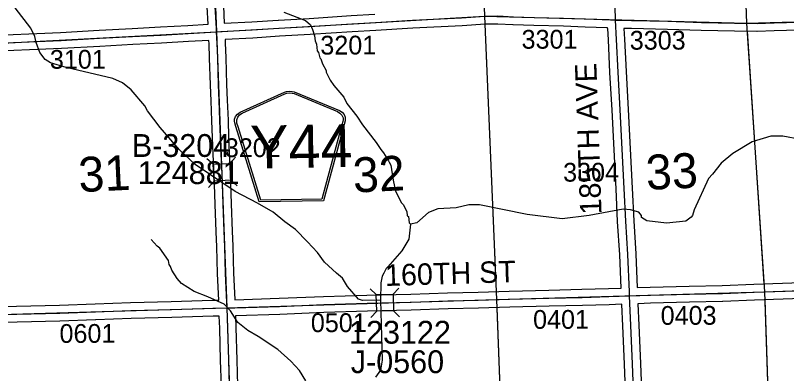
# Model space of a CAD drawing. Extents: x 128.7 to 185.5, y -21.4 to 12.6.
# Drawn here: x 140.213 to 143.086, y -1.752 to -0.418 of the extents above; entities that cross this region are included whole.
import ezdxf

# ---------------------------------------------------------------- set-up
doc = ezdxf.new("R2010")
doc.units = 0
for name, color, linetype in [('tdCoHydroRiver', 7, 'Continuous'), ('tdCoSecRdNmbr', 7, 'Continuous'), ('tdCoSecRdTxt', 7, 'Continuous'), ('tdCoSecRteBand', 7, 'Continuous'), ('tdCoSecRteCL', 7, 'Continuous'), ('tdCoSectLine', 7, 'Continuous'), ('tdCoSectLinePart', 7, 'Continuous'), ('tdCoSectNmbr', 7, 'Continuous'), ('tdCoShieldCoRte', 7, 'Continuous'), ('tdCoStrucSec', 7, 'Continuous'), ('tdCoStrucSecCoName', 7, 'Continuous'), ('tdCoStrucSecFHWANum', 7, 'Continuous'), ('tdCoSurfConc', 7, 'Continuous'), ('tdCoSurfGravel', 7, 'Continuous'), ('tdCoTwpBndryShd', 7, 'Continuous')]:
    doc.layers.add(name, color=color, linetype=linetype)

msp = doc.modelspace()

# ---------------------------------------------------------------- linework, layer by layer
at = {"layer": 'tdCoHydroRiver'}
for points in [[(141.5728, -1.4788), (141.5065, -1.4793), (141.4906, -1.475), (141.4497, -1.4274), (141.4314, -1.3964), (141.4087, -1.3782), (141.3648, -1.337), (141.3384, -1.3015), (141.3009, -1.2616), (141.2569, -1.2157), (141.2165, -1.187), (141.1728, -1.1505), (141.1149, -1.1176), (141.0315, -1.0744), (140.8832, -0.9733), (140.8246, -0.9184), (140.7526, -0.8354), (140.7049, -0.7738), (140.6949, -0.7552), (140.6441, -0.6952), (140.6117, -0.6694), (140.5765, -0.6531), (140.4016, -0.6113), (140.3443, -0.5941), (140.3234, -0.5822), (140.3036, -0.556), (140.2898, -0.5185), (140.286, -0.4965), (140.2708, -0.4655), (140.2116, -0.39)], [(141.2126, -0.406), (141.294, -0.4366), (141.3119, -0.4534), (141.3203, -0.4705), (141.3274, -0.4939), (141.3295, -0.5128), (141.3347, -0.5252), (141.337, -0.5504), (141.3419, -0.5566), (141.3473, -0.5753), (141.3506, -0.58), (141.3575, -0.5987), (141.3709, -0.6235), (141.3711, -0.6298), (141.3862, -0.6593), (141.3994, -0.6794), (141.4371, -0.7224), (141.4473, -0.7458), (141.4851, -0.7935), (141.5066, -0.826), (141.5575, -0.8907), (141.5742, -0.917), (141.584, -0.9293), (141.6031, -0.96), (141.6049, -0.9647), (141.6115, -0.9755), (141.6197, -1.0321), (141.6289, -1.0728), (141.6509, -1.1163), (141.659, -1.1239), (141.6658, -1.1395), (141.6709, -1.1487), (141.6729, -1.1645), (141.6778, -1.1675), (141.6801, -1.1911), (141.685, -1.1956)], [(143.1375, -0.8797), (143.0724, -0.8677), (143.0267, -0.8676), (142.9579, -0.8888), (142.8852, -0.9322), (142.8422, -0.9683), (142.8104, -1.0088), (142.7951, -1.0251), (142.7421, -1.142), (142.7349, -1.1628), (142.7304, -1.1692), (142.7104, -1.1841), (142.638, -1.1912), (142.5652, -1.1826), (142.5458, -1.1706), (142.5456, -1.1627), (142.5357, -1.1504), (142.5039, -1.142), (142.4769, -1.1397), (142.3499, -1.1628), (142.2493, -1.1756), (142.1194, -1.1593), (141.9415, -1.1241), (141.902, -1.1238), (141.855, -1.1348), (141.7873, -1.1386), (141.7515, -1.1524), (141.7085, -1.1901), (141.685, -1.1956), (141.6785, -1.2514), (141.6527, -1.295), (141.6003, -1.3539), (141.5942, -1.3605), (141.585, -1.3783), (141.5789, -1.3896), (141.5747, -1.4136), (141.5728, -1.4788), (141.5798, -1.7026), (141.5731, -1.7391), (141.5549, -1.765)], [(141.295, -1.7794), (141.2717, -1.7407), (141.239, -1.7054), (141.1904, -1.6628), (141.1178, -1.6145), (141.0793, -1.5921), (141.042, -1.5617), (141.0138, -1.5184), (140.991, -1.4938), (140.9301, -1.4658), (140.8791, -1.4469), (140.8323, -1.4168), (140.816, -1.3983), (140.7961, -1.3674), (140.7909, -1.3534), (140.7859, -1.3456), (140.7839, -1.3315), (140.7509, -1.2852), (140.7412, -1.2776), (140.7183, -1.2531)]]:
    msp.add_lwpolyline(points, dxfattribs=at)
at = {"layer": 'tdCoSecRteBand'}
for points in [[(140.1745, -0.4904), (140.2932, -0.4855), (140.3813, -0.4811), (140.5248, -0.4732), (140.5248, -0.4732), (140.5248, -0.4732), (140.6474, -0.4665), (140.6474, -0.4665), (140.6474, -0.4665), (140.7539, -0.4608), (140.8549, -0.4554), (140.9308, -0.4508), (140.931, -0.4508), (140.931, -0.4506), (140.931, -0.4506), (140.9277, -0.386)], [(140.9877, -0.3832), (140.991, -0.4473)], [(140.991, -0.4473), (141.0939, -0.4421), (141.1925, -0.4357), (141.1926, -0.4357), (141.1927, -0.4357), (141.3068, -0.4288), (141.4638, -0.4187), (141.4639, -0.4187), (141.4641, -0.4187), (141.5526, -0.4137)], [(141.0303, -1.4772), (141.1954, -1.4718), (141.3602, -1.4646), (141.3604, -1.4646), (141.3606, -1.4646), (141.5226, -1.4597), (141.5227, -1.4597), (141.5228, -1.4597), (141.6859, -1.456), (141.8226, -1.4513), (141.8227, -1.4513), (141.8229, -1.4513), (141.9365, -1.4483), (142.0527, -1.4451), (142.0527, -1.4451), (142.0527, -1.4451), (142.1999, -1.4412), (142.1999, -1.4412), (142.2, -1.4412), (142.3237, -1.4382), (142.423, -1.4355), (142.4695, -1.434), (142.4643, -1.3097), (142.4566, -1.1862), (142.4566, -1.186), (142.4566, -1.1858), (142.4507, -1.0638), (142.4433, -0.9181), (142.4357, -0.7714), (142.428, -0.6304), (142.428, -0.6303), (142.428, -0.6302), (142.4221, -0.5094), (142.42, -0.466), (142.4193, -0.466), (142.4193, -0.4644), (142.4177, -0.4644), (142.4177, -0.4641), (142.3352, -0.4611), (142.2543, -0.4584), (142.1444, -0.4557), (142.1442, -0.4557), (142.144, -0.4557), (142.0668, -0.4527), (142.0667, -0.4527), (142.0665, -0.4527), (142.0097, -0.45), (141.9634, -0.4505), (141.8776, -0.4568), (141.8772, -0.4569), (141.8768, -0.4569), (141.6935, -0.4658), (141.556, -0.4736), (141.556, -0.4736), (141.5559, -0.4736), (141.4675, -0.4786), (141.3106, -0.4887), (141.3105, -0.4887), (141.3105, -0.4887), (141.1963, -0.4956), (141.0975, -0.502), (141.0973, -0.502), (141.0971, -0.502), (140.9941, -0.5072), (140.9941, -0.5073), (140.9948, -0.5208), (140.9948, -0.5211), (140.9948, -0.5214), (140.9966, -0.5751), (140.9966, -0.5752), (140.9966, -0.5753), (140.9993, -0.6749), (141.0017, -0.7333), (141.0052, -0.8078), (141.0052, -0.8079), (141.0052, -0.8081), (141.0074, -0.8709), (141.0108, -0.9604), (141.0133, -1.0066), (141.0133, -1.0068), (141.0133, -1.0071), (141.0173, -1.1201), (141.0173, -1.1201), (141.0173, -1.1201), (141.0207, -1.2211), (141.0232, -1.2781), (141.0232, -1.2784), (141.0232, -1.2786), (141.0259, -1.3777), (141.0302, -1.4766), (141.0303, -1.4766), (141.0303, -1.4772)], [(143.1773, -0.4717), (143.0402, -0.4756), (142.9766, -0.4776), (142.976, -0.4776), (142.9754, -0.4776), (142.8918, -0.4766), (142.8916, -0.4766), (142.8915, -0.4766), (142.7681, -0.4739), (142.768, -0.4739), (142.7678, -0.4739), (142.6425, -0.4697), (142.5077, -0.4668), (142.5077, -0.4668), (142.5076, -0.4668), (142.4801, -0.466), (142.482, -0.5065), (142.4879, -0.6272), (142.4956, -0.7682), (142.4956, -0.7682), (142.4956, -0.7683), (142.5032, -0.915), (142.5032, -0.915), (142.5032, -0.915), (142.5106, -1.0608), (142.5106, -1.0608), (142.5106, -1.0608), (142.5165, -1.1827), (142.5242, -1.3063), (142.5242, -1.3066), (142.5242, -1.3069), (142.5295, -1.432)], [(140.0168, -1.5061), (140.2175, -1.5009), (140.2175, -1.5009), (140.2175, -1.5009), (140.3772, -1.4972), (140.5099, -1.4925), (140.642, -1.4876), (140.6421, -1.4876), (140.6423, -1.4876), (140.7939, -1.4831), (140.7939, -1.4831), (140.7939, -1.4831), (140.9478, -1.4787), (140.948, -1.4787), (140.9481, -1.4787), (140.9703, -1.4783), (140.966, -1.3801), (140.9659, -1.3799), (140.9659, -1.3796), (140.9632, -1.2805), (140.9608, -1.2235), (140.9608, -1.2234), (140.9608, -1.2232), (140.9573, -1.1221), (140.9534, -1.0095), (140.9509, -0.9634), (140.9509, -0.9632), (140.9509, -0.9629), (140.9474, -0.8732), (140.9474, -0.8731), (140.9474, -0.8731), (140.9452, -0.8104), (140.9418, -0.7361), (140.9418, -0.736), (140.9418, -0.7359), (140.9393, -0.6772), (140.9393, -0.677), (140.9393, -0.6768), (140.9366, -0.577), (140.9349, -0.5236), (140.9342, -0.5107), (140.8584, -0.5153), (140.8583, -0.5153), (140.8582, -0.5153), (140.7571, -0.5207), (140.7571, -0.5207), (140.7571, -0.5207), (140.6506, -0.5264), (140.5281, -0.5331), (140.3845, -0.541), (140.3845, -0.541), (140.3844, -0.541), (140.2961, -0.5454), (140.296, -0.5454), (140.2958, -0.5454), (140.1773, -0.5503)], [(142.5295, -1.432), (142.5775, -1.4303), (142.5776, -1.4303), (142.5777, -1.4303), (142.7232, -1.4264), (142.7233, -1.4264), (142.7235, -1.4264), (142.8459, -1.4242), (142.9637, -1.4193), (142.9638, -1.4193), (142.9639, -1.4192), (143.1415, -1.4128)], [(143.1438, -1.4728), (142.9661, -1.4792), (142.8481, -1.4841), (142.8477, -1.4841), (142.8474, -1.4842), (142.7247, -1.4864), (142.5794, -1.4903), (142.5322, -1.4919), (142.5358, -1.5722), (142.5358, -1.5722), (142.5358, -1.5723), (142.5415, -1.7146), (142.5469, -1.8462)], [(142.4869, -1.8487), (142.4815, -1.717), (142.4815, -1.717), (142.4815, -1.717), (142.4759, -1.5748), (142.4722, -1.4942), (142.4722, -1.4939), (142.4719, -1.4939), (142.4249, -1.4955), (142.4248, -1.4955), (142.4247, -1.4955), (142.3253, -1.4982), (142.3253, -1.4982), (142.3252, -1.4982), (142.2015, -1.5012), (142.0543, -1.5051), (141.9382, -1.5083), (141.9381, -1.5083), (141.9381, -1.5083), (141.8246, -1.5113), (141.6878, -1.516), (141.6876, -1.516), (141.6875, -1.516), (141.5243, -1.5197), (141.3626, -1.5246), (141.1978, -1.5317), (141.1977, -1.5317), (141.1975, -1.5317), (141.0325, -1.5371), (141.034, -1.5804), (141.034, -1.5806), (141.034, -1.5807), (141.0375, -1.7017), (141.0402, -1.7962)], [(140.9802, -1.7979), (140.9775, -1.7035), (140.9775, -1.7035), (140.9775, -1.7035), (140.9741, -1.5825), (140.9725, -1.5388), (140.9725, -1.5382), (140.972, -1.5382), (140.9494, -1.5387), (140.7957, -1.5431), (140.6441, -1.5475), (140.5121, -1.5524), (140.512, -1.5525), (140.512, -1.5525), (140.3791, -1.5571), (140.3789, -1.5571), (140.3787, -1.5571), (140.219, -1.5608), (140.018, -1.5661)]]:
    msp.add_lwpolyline(points, dxfattribs=at)
at = {"layer": 'tdCoSecRteCL'}
for points in [[(142.4485, -0.4352), (142.4471, -0.3845), (142.4451, -0.3265), (142.4436, -0.2793), (142.4413, -0.2311), (142.4391, -0.162), (142.4382, -0.1306), (142.436, -0.0773), (142.4351, -0.0465), (142.4329, 0.0106), (142.432, 0.0637), (142.4273, 0.1346), (142.4219, 0.22), (142.4211, 0.2712), (142.4213, 0.302), (142.4228, 0.3595), (142.4231, 0.3923), (142.4233, 0.4262), (142.4215, 0.4748), (142.4195, 0.5201), (142.4172, 0.5655)], [(140.9626, -0.4789), (140.9619, -0.4664), (140.9577, -0.3845), (140.9545, -0.2957), (140.9513, -0.2284), (140.9471, -0.1307), (140.9456, -0.0819), (140.9394, 0.0606), (140.9375, 0.1408), (140.934, 0.2064), (140.9308, 0.3228), (140.9249, 0.4414), (140.922, 0.5242)], [(140.9626, -0.4789), (140.9784, -0.478), (141.0956, -0.472), (141.1945, -0.4656), (141.3087, -0.4587), (141.4657, -0.4486), (141.5543, -0.4437), (141.6919, -0.4358), (141.8754, -0.4269), (141.9622, -0.4205), (142.0102, -0.42), (142.068, -0.4227), (142.1451, -0.4257), (142.2551, -0.4284), (142.3363, -0.4311), (142.4305, -0.4346), (142.4485, -0.4352)], [(142.4485, -0.4352), (142.5084, -0.4368), (142.6433, -0.4397), (142.7688, -0.4439), (142.8921, -0.4466), (142.9757, -0.4476), (143.0393, -0.4457), (143.1765, -0.4417), (143.3131, -0.438), (143.4189, -0.4353), (143.4961, -0.4323), (143.6149, -0.4277), (143.6985, -0.4267), (143.8053, -0.4237), (143.9165, -0.4193), (143.9577, -0.4181)], [(142.5008, -1.4629), (142.5002, -1.4477), (142.4942, -1.3082), (142.4866, -1.1844), (142.4807, -1.0623), (142.4733, -0.9166), (142.4656, -0.7698), (142.458, -0.6288), (142.4521, -0.5079), (142.4485, -0.4352)], [(139.9527, -0.532), (140.0113, -0.5302), (140.1343, -0.5231), (140.1757, -0.5204), (140.2946, -0.5154), (140.3829, -0.511), (140.5264, -0.5031), (140.649, -0.4965), (140.7555, -0.4908), (140.8566, -0.4854), (140.9626, -0.4789)], [(141.0014, -1.5077), (141.0006, -1.4856), (140.9959, -1.3788), (140.9932, -1.2794), (140.9907, -1.2222), (140.9873, -1.1211), (140.9833, -1.0082), (140.9809, -0.9618), (140.9774, -0.872), (140.9752, -0.8091), (140.9718, -0.7347), (140.9693, -0.676), (140.9666, -0.5761), (140.9648, -0.5223), (140.9626, -0.4789)], [(142.5008, -1.4629), (142.5785, -1.4603), (142.724, -1.4564), (142.8468, -1.4542), (142.9649, -1.4492), (143.1427, -1.4428), (143.2362, -1.4386), (143.3834, -1.4327), (143.5425, -1.4273), (143.669, -1.4238), (143.8826, -1.4182), (143.9971, -1.4154)], [(141.0014, -1.5077), (141.0301, -1.5072), (141.1965, -1.5018), (141.3615, -1.4946), (141.5235, -1.4897), (141.6868, -1.486), (141.8236, -1.4813), (141.9373, -1.4783), (142.0535, -1.4751), (142.2007, -1.4712), (142.3245, -1.4682), (142.4239, -1.4655), (142.5008, -1.4629)], [(142.5409, -2.4569), (142.5389, -2.3895), (142.5325, -2.2509), (142.5268, -2.0993), (142.5216, -1.9572), (142.5169, -1.8475), (142.5115, -1.7158), (142.5058, -1.5735), (142.5008, -1.4629)], [(139.987, -1.5369), (139.9993, -1.5365), (140.2182, -1.5309), (140.378, -1.5272), (140.511, -1.5225), (140.6431, -1.5175), (140.7948, -1.5131), (140.9487, -1.5087), (141.0014, -1.5077)], [(141.0336, -2.5121), (141.0334, -2.5056), (141.0312, -2.4486), (141.0295, -2.3953), (141.0272, -2.3255), (141.024, -2.2533), (141.0203, -2.1332), (141.0191, -2.0984), (141.0154, -1.984), (141.0137, -1.9462), (141.0127, -1.8967), (141.0102, -1.7971), (141.0075, -1.7026), (141.0041, -1.5815), (141.0014, -1.5077)]]:
    msp.add_lwpolyline(points, dxfattribs=at)
at = {"layer": 'tdCoSectLine'}
for points in [[(141.9234, 0.5758), (141.9601, -0.4206)], [(142.9003, 0.5571), (142.9368, -0.4472)], [(140.9216, 0.5242), (140.9622, -0.4789)], [(140.9622, -0.4789), (141.9601, -0.4206)], [(141.9601, -0.4206), (142.0055, -1.4764)], [(141.9601, -0.4206), (142.9368, -0.4472)], [(142.9368, -0.4472), (143.9573, -0.4181)], [(142.9368, -0.4472), (143.0036, -1.4478)], [(139.9523, -0.532), (140.9622, -0.4789)], [(140.9622, -0.4789), (141.001, -1.5077)], [(143.0036, -1.4478), (143.9967, -1.4154)], [(142.0055, -1.4764), (143.0036, -1.4478)], [(143.0036, -1.4478), (143.0374, -2.4515)], [(141.001, -1.5077), (142.0055, -1.4764)], [(142.0055, -1.4764), (142.0428, -2.4636)], [(139.9867, -1.5369), (141.001, -1.5077)], [(141.001, -1.5077), (141.0332, -2.5121)]]:
    msp.add_lwpolyline(points, dxfattribs=at)
at = {"layer": 'tdCoSectLinePart'}
for points in [[(141.9614, -0.4506), (142.0042, -1.4466)], [(142.9388, -0.4769), (143.0016, -1.4182)], [(143.0046, -1.4778), (143.0364, -2.4215)], [(142.0066, -1.5067), (142.0417, -2.4337)]]:
    msp.add_lwpolyline(points, dxfattribs=at)
at = {"layer": 'tdCoShieldCoRte'}
for points in [[(141.1211, -1.1126), (141.0343, -0.8312), (141.0301, -0.8181), (141.0293, -0.8122), (141.0292, -0.8044), (141.0332, -0.794), (141.0404, -0.7854), (141.0498, -0.7786), (141.2158, -0.7033), (141.2233, -0.7016), (141.2337, -0.7005), (141.2441, -0.7012), (141.2517, -0.7027), (141.4202, -0.7721), (141.4299, -0.7786), (141.4373, -0.787), (141.4417, -0.7972), (141.4419, -0.805), (141.4412, -0.8109), (141.4376, -0.8242), (141.3606, -1.1084)], [(141.1269, -1.1062), (141.0423, -0.8323), (141.0384, -0.8198), (141.0376, -0.8141), (141.0375, -0.8066), (141.0414, -0.7967), (141.0482, -0.7884), (141.0573, -0.7818), (141.2166, -0.7096), (141.2238, -0.7079), (141.2338, -0.7068), (141.2438, -0.7075), (141.2511, -0.709), (141.4129, -0.7756), (141.4222, -0.7819), (141.4293, -0.7899), (141.4335, -0.7997), (141.4337, -0.8072), (141.4331, -0.8129), (141.4296, -0.8256), (141.3546, -1.1022)]]:
    msp.add_lwpolyline(points, close=True, dxfattribs=at)
at = {"layer": 'tdCoStrucSec'}
for p, q in [((141.0122, -0.9693), (141.0332, -0.946)), ((140.9497, -0.9726), (140.9265, -0.9517)), ((141.0156, -1.0318), (141.0388, -1.0527)), ((140.9531, -1.0351), (140.9321, -1.0584)), ((141.5575, -1.4576), (141.5349, -1.436)), ((141.6201, -1.4562), (141.6418, -1.4335)), ((141.559, -1.5202), (141.5373, -1.5428)), ((141.6215, -1.5188), (141.6442, -1.5404))]:
    msp.add_line(p, q, dxfattribs=at)
for points in [[(140.9531, -1.0351), (140.9497, -0.9726), (141.0122, -0.9693), (141.0156, -1.0318)], [(141.5575, -1.4576), (141.6201, -1.4562), (141.6215, -1.5188), (141.559, -1.5202)]]:
    msp.add_lwpolyline(points, close=True, dxfattribs=at)
at = {"layer": 'tdCoSurfConc'}
msp.add_lwpolyline([(142.5169, -1.8475), (142.5115, -1.7158), (142.5058, -1.5735), (142.5008, -1.4629), (142.5002, -1.4477), (142.4942, -1.3082), (142.4866, -1.1844), (142.4807, -1.0623), (142.4733, -0.9166), (142.4656, -0.7698), (142.458, -0.6288), (142.4521, -0.5079), (142.4485, -0.4352), (142.4471, -0.3845)], dxfattribs=at)
at = {"layer": 'tdCoSurfGravel'}
msp.add_line((140.9626, -0.4789), (140.9626, -0.4789), dxfattribs=at)
for points in [[(140.9626, -0.4789), (140.9619, -0.4664), (140.9577, -0.3845), (140.9545, -0.2957), (140.9513, -0.2284), (140.9471, -0.1307), (140.9456, -0.0819), (140.9394, 0.0606), (140.9375, 0.1408), (140.934, 0.2064), (140.9308, 0.3228), (140.9249, 0.4414), (140.922, 0.5242)], [(140.1757, -0.5204), (140.2946, -0.5154), (140.3829, -0.511), (140.5264, -0.5031), (140.649, -0.4965), (140.7555, -0.4908), (140.8566, -0.4854), (140.9626, -0.4789), (140.9784, -0.478), (141.0956, -0.472), (141.1945, -0.4656), (141.3087, -0.4587), (141.4657, -0.4486), (141.5543, -0.4437), (141.6919, -0.4358), (141.8754, -0.4269), (141.9622, -0.4205), (142.0102, -0.42), (142.068, -0.4227), (142.1451, -0.4257), (142.2551, -0.4284), (142.3363, -0.4311), (142.4305, -0.4346), (142.4485, -0.4352), (142.5084, -0.4368), (142.6433, -0.4397), (142.7688, -0.4439), (142.8921, -0.4466), (142.9757, -0.4476), (143.0393, -0.4457), (143.1765, -0.4417)], [(141.0014, -1.5077), (141.0006, -1.4856), (140.9959, -1.3788), (140.9932, -1.2794), (140.9907, -1.2222), (140.9873, -1.1211), (140.9833, -1.0082), (140.9809, -0.9618), (140.9774, -0.872), (140.9752, -0.8091), (140.9718, -0.7347), (140.9693, -0.676), (140.9666, -0.5761), (140.9648, -0.5223), (140.9626, -0.4789)], [(139.9993, -1.5365), (140.2182, -1.5309), (140.378, -1.5272), (140.511, -1.5225), (140.6431, -1.5175), (140.7948, -1.5131), (140.9487, -1.5087), (141.0014, -1.5077), (141.0301, -1.5072), (141.1965, -1.5018), (141.3615, -1.4946), (141.5235, -1.4897), (141.6868, -1.486), (141.8236, -1.4813), (141.9373, -1.4783), (142.0535, -1.4751), (142.2007, -1.4712), (142.3245, -1.4682), (142.4239, -1.4655), (142.5008, -1.4629), (142.5785, -1.4603), (142.724, -1.4564), (142.8468, -1.4542), (142.9649, -1.4492), (143.1427, -1.4428)], [(141.0102, -1.7971), (141.0075, -1.7026), (141.0041, -1.5815), (141.0014, -1.5077)]]:
    msp.add_lwpolyline(points, dxfattribs=at)
at = {"layer": 'tdCoTwpBndryShd'}
msp.add_lwpolyline([(133.9673, -1.6731), (134.9785, -1.6501), (135.9787, -1.6285), (136.9783, -1.606), (136.9908, -1.6057), (137.9843, -1.5842), (138.9859, -1.5598), (139.9867, -1.5369), (141.001, -1.5077), (142.0055, -1.4764), (143.0036, -1.4478), (143.9967, -1.4154), (144.999, -1.3795), (146.001, -1.3445), (147.0006, -1.3151), (147.9961, -1.2801), (149.0001, -1.2471), (150.0007, -1.2153), (150.9999, -1.1762), (152.001, -1.1385), (152.9972, -1.0884), (154.0014, -1.05)], dxfattribs=at)

# ---------------------------------------------------------------- texts
at = {"layer": 'tdCoSecRdNmbr'}
for s, rotation, p in [('3301', 0.1081, (142.0987, -0.5419)), ('3303', 0.1084, (142.5017, -0.5455)), ('3201', 0.1079, (141.349, -0.5637)), ('3101', 0.1071, (140.3415, -0.6165)), ('3202', 0.1076, (140.9933, -0.9457)), ('3304', 0.1082, (142.2535, -1.0372)), ('0401', 0.1081, (142.1416, -1.5856)), ('0403', 0.1084, (142.6168, -1.5706)), ('0501', 0.1078, (141.3137, -1.5978)), ('0601', 0.1071, (140.3774, -1.6379))]:
    msp.add_text(s, height=0.07, rotation=rotation, dxfattribs=at).set_placement(p)
at = {"layer": 'tdCoSecRdTxt'}
for s, rotation, p in [('185TH AVE', 92, (142.3968, -1.1586)), ('160TH ST', 1.731, (141.591, -1.426))]:
    msp.add_text(s, height=0.08, rotation=rotation, dxfattribs=at).set_placement(p)
at = {"layer": 'tdCoSectNmbr'}
for s, rotation, p in [('31', 2.6595, (140.4505, -1.0763)), ('32', 2.6603, (141.473, -1.078)), ('33', 2.6607, (142.5645, -1.068))]:
    msp.add_text(s, height=0.13, rotation=rotation, dxfattribs=at).set_placement(p)
at = {"layer": 'tdCoShieldCoRte'}
msp.add_text('Y44', height=0.16, rotation=1, dxfattribs=at).set_placement((141.089, -0.9889))
at = {"layer": 'tdCoStrucSecCoName'}
for s, p in [('B-3204', (140.6467, -0.945)), ('J-0560', (141.4625, -1.7505))]:
    msp.add_text(s, height=0.085, dxfattribs=at).set_placement(p)
at = {"layer": 'tdCoStrucSecFHWANum'}
for s, p in [('124881', (140.669, -1.0461)), ('123122', (141.456, -1.6407))]:
    msp.add_text(s, height=0.085, dxfattribs=at).set_placement(p)

doc.saveas('drawing.dxf')
